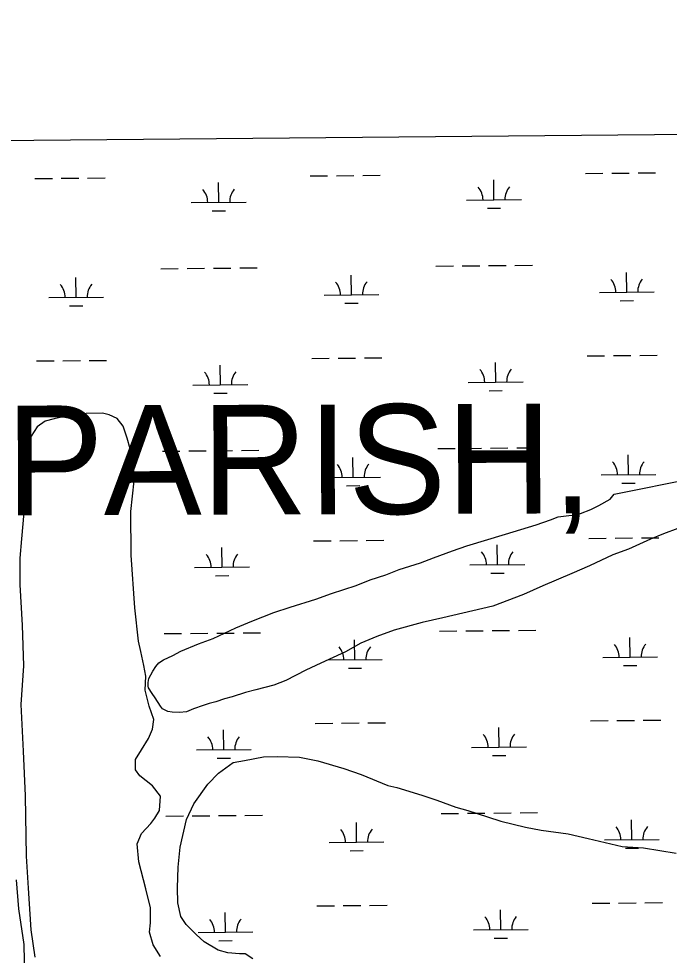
# Model space of a CAD drawing. Extents: x 3598634 to 3636690, y 517270 to 542944.
# Drawn here: x 3610524 to 3611710, y 539446 to 541154 of the extents above; entities that cross this region are included whole.
import ezdxf

# ---------------------------------------------------------------- set-up
doc = ezdxf.new("R2010")
doc.units = 0
for name, color, linetype in [('V-GRID-FRAM', 7, 'Continuous'), ('V-SITE-VEGE', 7, 'Continuous'), ('V-TOPO-GNAM-IDEN', 7, 'Continuous'), ('V-WETL-SWMP', 7, 'Continuous')]:
    doc.layers.add(name, color=color, linetype=linetype)

msp = doc.modelspace()

# ---------------------------------------------------------------- linework, layer by layer
at = {"layer": 'V-GRID-FRAM'}
msp.add_lwpolyline([(3602690.3, 540859.2), (3634347.4, 541153.9), (3634524.6, 522971.8), (3602851.6, 522676.9), (3602690.3, 540859.2)], dxfattribs=at)
at = {"layer": 'V-SITE-VEGE'}
for p, q in [((3610914.7, 539797.8), (3610935.1, 539801.7)), ((3610935.1, 539801.7), (3610970.1, 539808.1)), ((3610970.1, 539808.1), (3610994.8, 539808.9)), ((3610994.8, 539808.9), (3611035.5, 539807.9)), ((3611035.5, 539807.9), (3611068.7, 539801.2)), ((3611068.7, 539801.2), (3611116.3, 539787)), ((3610888.1, 539778.2), (3610914.7, 539797.8)), ((3611116.3, 539787), (3611147.9, 539776)), ((3610868.7, 539758.3), (3610888.1, 539778.2)), ((3611147.9, 539776), (3611196.8, 539755.9)), ((3610843.1, 539722.7), (3610868.7, 539758.3)), ((3611196.8, 539755.9), (3611212.7, 539752.6)), ((3611212.7, 539752.6), (3611258.8, 539738.4)), ((3611258.8, 539738.4), (3611286.1, 539729)), ((3610829.3, 539694), (3610843.1, 539722.7)), ((3611286.1, 539729), (3611320.7, 539716.5)), ((3611320.7, 539716.5), (3611342.3, 539710.2)), ((3611342.3, 539710.2), (3611378.3, 539699.1)), ((3611378.3, 539699.1), (3611402.8, 539691.2)), ((3610817.9, 539643.4), (3610829.3, 539694)), ((3611402.8, 539691.2), (3611447.5, 539679.9)), ((3611447.5, 539679.9), (3611476.4, 539674.8)), ((3611476.4, 539674.8), (3611525.6, 539667.8)), ((3611525.6, 539667.8), (3611561.7, 539659.6)), ((3611561.7, 539659.6), (3611623.8, 539645)), ((3610814.1, 539607.2), (3610817.9, 539643.4)), ((3611623.8, 539645), (3611662.9, 539642.6)), ((3611662.9, 539642.6), (3611722.2, 539632.4)), ((3610813.1, 539569.5), (3610814.1, 539607.2)), ((3610813.9, 539541.9), (3610813.1, 539569.5)), ((3610819.1, 539517.1), (3610813.9, 539541.9)), ((3610828.9, 539502.3), (3610819.1, 539517.1)), ((3610847.3, 539484.4), (3610828.9, 539502.3)), ((3610861.5, 539471), (3610847.3, 539484.4)), ((3610887.3, 539455.8), (3610861.5, 539471)), ((3610904.6, 539451.1), (3610887.3, 539455.8)), ((3610926.3, 539449.1), (3610904.6, 539451.1)), ((3610936.4, 539448.8), (3610926.3, 539449.1)), ((3610950.7, 539439.7), (3610936.4, 539448.8))]:
    msp.add_line(p, q, dxfattribs=at)
for points in [[(3611609.2, 540287.4), (3611754.7, 540316.4)], [(3611164.3, 540130.8), (3611192.7, 540139.9), (3611217.2, 540150), (3611256.4, 540161.8), (3611279.9, 540171), (3611314.2, 540183.9), (3611340.7, 540193.1), (3611411.2, 540213.9), (3611467, 540231.2), (3611493.4, 540240.3), (3611507.2, 540245.9), (3611526.7, 540248.4), (3611537.4, 540249.1), (3611548.1, 540251.8), (3611566.8, 540259.2), (3611581.5, 540266.6), (3611602.2, 540277.9), (3611609.2, 540287.4)], [(3611725.5, 540224.6), (3611699, 540214.5), (3611675.5, 540205.3), (3611635.2, 540186.7), (3611606.8, 540176.6), (3611564.5, 540156.2), (3611532.1, 540142.3), (3611479.2, 540120.1), (3611443.8, 540104.3), (3611387.9, 540083.1), (3611351.7, 540074.2), (3611297, 540061.8), (3611258.9, 540052.9), (3611208, 540039.4), (3611176.7, 540027.4), (3611147.2, 540015.4), (3611119.7, 539999.5), (3611074.5, 539979.1), (3611047, 539966), (3611010.6, 539947.4), (3610989, 539939.1), (3610955.8, 539930.1), (3610937.2, 539925.6), (3610912.7, 539917.4), (3610899, 539913.8), (3610883.3, 539908.3), (3610870.6, 539905.7), (3610859.9, 539902), (3610842.2, 539895.6), (3610829.5, 539890), (3610816.8, 539889.3), (3610803.2, 539889.6), (3610795.5, 539890.7), (3610785.8, 539895.8), (3610782.1, 539900.8), (3610772.6, 539915.6), (3610767, 539923.5), (3610760.4, 539934.3), (3610759.5, 539937.2), (3610759.6, 539944), (3610760.8, 539950.8), (3610767.9, 539964.3), (3610773.9, 539972.9), (3610778.9, 539979.6), (3610787.8, 539985.2), (3610804.5, 539992.7), (3610819.2, 540001.1), (3610851.6, 540014), (3610878.1, 540024.1), (3610919.3, 540043.7), (3610948.8, 540055.7), (3610989, 540071.3), (3611018.4, 540081.4), (3611065.3, 540095.9), (3611093.8, 540106), (3611138.8, 540120.6), (3611164.3, 540130.8)]]:
    msp.add_lwpolyline(points, dxfattribs=at)
at = {"layer": 'V-WETL-SWMP'}
for p, q in [((3610436.3, 540931.3), (3612402.5, 540949.6)), ((3610553, 540862.5), (3610585, 540862.8)), ((3610601, 540863), (3610633, 540863.3)), ((3610649, 540863.4), (3610681, 540863.7)), ((3611054.8, 540867.2), (3611086.8, 540867.5)), ((3611102.8, 540867.6), (3611134.8, 540867.9)), ((3611150.8, 540868.1), (3611182.8, 540868.4)), ((3611390.1, 540823.9), (3611389.8, 540859.9)), ((3611556.7, 540871.9), (3611588.7, 540872.2)), ((3611604.7, 540872.3), (3611636.7, 540872.6)), ((3611652.7, 540872.8), (3611684.7, 540873.1)), ((3610888.2, 540819.2), (3610887.9, 540855.2)), ((3611340.1, 540823.4), (3611440.1, 540824.3)), ((3610838.2, 540818.7), (3610938.2, 540819.7)), ((3611378.3, 540808.3), (3611402.2, 540808.6)), ((3610876.4, 540803.7), (3610900.4, 540803.9)), ((3610782.5, 540698.1), (3610814.5, 540698.4)), ((3610830.5, 540698.6), (3610862.5, 540698.9)), ((3610878.5, 540699), (3610910.5, 540699.3)), ((3610926.5, 540699.5), (3610958.5, 540699.8)), ((3611284.4, 540702.8), (3611316.4, 540703.1)), ((3611332.4, 540703.3), (3611364.4, 540703.6)), ((3611380.4, 540703.7), (3611412.4, 540704)), ((3611428.4, 540704.2), (3611460.4, 540704.5)), ((3611632.2, 540655.3), (3611631.8, 540691.3)), ((3610628.4, 540646), (3610628.1, 540682)), ((3611130.3, 540650.6), (3611129.9, 540686.6)), ((3611582.2, 540654.8), (3611682.2, 540655.8)), ((3610578.4, 540645.5), (3610678.4, 540646.4)), ((3611080.3, 540650.2), (3611180.3, 540651.1)), ((3611620.3, 540639.8), (3611644.3, 540640)), ((3610616.5, 540630.4), (3610640.5, 540630.7)), ((3611118.4, 540635.1), (3611142.4, 540635.3)), ((3611057.9, 540534.5), (3611089.9, 540534.8)), ((3611105.9, 540535), (3611137.9, 540535.3)), ((3611153.9, 540535.4), (3611185.9, 540535.7)), ((3611559.8, 540539.2), (3611591.8, 540539.5)), ((3611607.8, 540539.7), (3611639.8, 540539.9)), ((3611655.8, 540540.1), (3611687.8, 540540.4)), ((3610556.1, 540529.9), (3610588.1, 540530.2)), ((3610604.1, 540530.3), (3610636.1, 540530.6)), ((3610652.1, 540530.8), (3610684, 540531.1)), ((3610891.3, 540486.5), (3610891, 540522.5)), ((3611393.2, 540491.2), (3611392.9, 540527.2)), ((3610841.3, 540486.1), (3610941.3, 540487)), ((3611343.2, 540490.8), (3611443.2, 540491.7)), ((3610879.5, 540471), (3610903.5, 540471.2)), ((3611381.3, 540475.7), (3611405.3, 540475.9)), ((3610625.4, 540432.2), (3610607.3, 540428.8)), ((3610646.5, 540434.4), (3610625.4, 540432.2)), ((3610676.6, 540434.8), (3610646.5, 540434.4)), ((3610688.6, 540431.8), (3610676.6, 540434.8)), ((3610703.3, 540424.8), (3610688.6, 540431.8)), ((3610572, 540419.9), (3610557.3, 540410.1)), ((3610588.5, 540424.2), (3610572, 540419.9)), ((3610607.3, 540428.8), (3610588.5, 540424.2)), ((3610714.3, 540410.9), (3610703.3, 540424.8)), ((3610557.3, 540410.1), (3610546.3, 540392.8)), ((3610721.5, 540389.2), (3610714.3, 540410.9)), ((3610546.3, 540392.8), (3610540.8, 540376.9)), ((3610726.9, 540369.9), (3610721.5, 540389.2)), ((3610540.8, 540376.9), (3610535.3, 540344.6)), ((3610733.7, 540343.6), (3610726.9, 540369.9)), ((3610785.6, 540365.5), (3610817.6, 540365.8)), ((3610833.6, 540365.9), (3610865.6, 540366.2)), ((3610881.6, 540366.4), (3610913.6, 540366.7)), ((3610929.6, 540366.8), (3610961.6, 540367.1)), ((3611287.5, 540370.2), (3611319.5, 540370.5)), ((3611335.5, 540370.6), (3611367.5, 540370.9)), ((3611383.5, 540371.1), (3611415.5, 540371.4)), ((3611431.5, 540371.5), (3611463.5, 540371.8)), ((3611133.4, 540318), (3611133, 540354)), ((3611635.3, 540322.7), (3611634.9, 540358.7)), ((3610535.3, 540344.6), (3610533.5, 540300.9)), ((3610734.4, 540311.2), (3610733.7, 540343.6)), ((3611083.4, 540317.5), (3611183.4, 540318.4)), ((3611585.3, 540322.2), (3611685.3, 540323.1)), ((3610533.5, 540300.9), (3610533.1, 540253.7)), ((3610728, 540255.5), (3610734.4, 540311.2)), ((3611121.5, 540302.4), (3611145.5, 540302.7)), ((3611623.4, 540307.1), (3611647.4, 540307.3)), ((3610533.1, 540253.7), (3610528.8, 540205.8)), ((3610728.7, 540176.2), (3610728, 540255.5)), ((3610528.8, 540205.8), (3610525.9, 540170.3)), ((3611061, 540201.9), (3611093, 540202.2)), ((3611109, 540202.3), (3611141, 540202.6)), ((3611157, 540202.8), (3611189, 540203.1)), ((3611396.3, 540158.6), (3611396, 540194.6)), ((3611562.9, 540206.5), (3611594.9, 540206.8)), ((3611610.9, 540207), (3611642.9, 540207.3)), ((3611658.9, 540207.4), (3611690.9, 540207.7)), ((3610735.3, 540080), (3610728.7, 540176.2)), ((3610894.4, 540153.9), (3610894.1, 540189.9)), ((3610525.9, 540170.3), (3610525.5, 540121.9)), ((3611346.3, 540158.1), (3611446.3, 540159)), ((3610844.4, 540153.4), (3610944.4, 540154.4)), ((3611384.4, 540143), (3611408.4, 540143.2)), ((3610882.6, 540138.3), (3610906.6, 540138.6)), ((3610525.5, 540121.9), (3610529.9, 540048)), ((3610742, 540019.3), (3610735.3, 540080)), ((3610529.9, 540048), (3610532.4, 539974.1)), ((3611434.6, 540038.8), (3611466.6, 540039.1)), ((3610788.7, 540032.8), (3610820.7, 540033.1)), ((3610836.7, 540033.3), (3610868.7, 540033.6)), ((3610884.7, 540033.7), (3610916.7, 540034)), ((3610932.7, 540034.2), (3610964.7, 540034.5)), ((3611290.6, 540037.5), (3611322.6, 540037.8)), ((3611338.6, 540037.9), (3611370.6, 540038.2)), ((3611386.6, 540038.4), (3611418.6, 540038.7)), ((3611638.4, 539990), (3611638, 540026)), ((3610746.2, 540000.4), (3610742, 540019.3)), ((3611136.5, 539985.3), (3611136.1, 540021.3)), ((3610751.9, 539974.9), (3610746.2, 540000.4)), ((3611588.4, 539989.5), (3611688.3, 539990.5)), ((3610532.4, 539974.1), (3610527.5, 539903.6)), ((3610755.7, 539955.3), (3610751.9, 539974.9)), ((3611086.5, 539984.9), (3611186.5, 539985.8)), ((3611626.5, 539974.5), (3611650.5, 539974.7)), ((3610754.2, 539929.9), (3610755.7, 539955.3)), ((3611124.6, 539969.8), (3611148.6, 539970)), ((3610761.3, 539900.9), (3610754.2, 539929.9)), ((3610527.5, 539903.6), (3610532, 539818.7)), ((3610769.7, 539876.5), (3610761.3, 539900.9)), ((3610767.5, 539858.5), (3610769.7, 539876.5)), ((3611064.1, 539869.2), (3611096.1, 539869.5)), ((3611112.1, 539869.7), (3611144.1, 539870)), ((3611160.1, 539870.1), (3611192.1, 539870.4)), ((3611566, 539873.9), (3611598, 539874.2)), ((3611614, 539874.3), (3611646, 539874.6)), ((3611662, 539874.8), (3611694, 539875.1)), ((3610760.4, 539841.9), (3610767.5, 539858.5)), ((3610897.5, 539821.2), (3610897.2, 539857.2)), ((3611399.4, 539825.9), (3611399.1, 539861.9)), ((3610747.8, 539821.1), (3610760.4, 539841.9)), ((3610532, 539818.7), (3610535.5, 539737.4)), ((3610736.4, 539803.4), (3610747.8, 539821.1)), ((3610847.5, 539820.8), (3610947.5, 539821.7)), ((3611349.4, 539825.4), (3611449.4, 539826.4)), ((3610736.3, 539784.3), (3610736.4, 539803.4)), ((3610885.7, 539805.7), (3610909.7, 539805.9)), ((3611387.5, 539810.4), (3611411.5, 539810.6)), ((3610744.3, 539773.5), (3610736.3, 539784.3)), ((3610767.6, 539755.4), (3610744.3, 539773.5)), ((3610782.4, 539736.7), (3610767.6, 539755.4)), ((3610535.5, 539737.4), (3610537, 539627.2)), ((3610780.2, 539710.5), (3610782.4, 539736.7)), ((3610772, 539696.3), (3610780.2, 539710.5)), ((3610791.8, 539700.2), (3610823.8, 539700.5)), ((3610839.8, 539700.6), (3610871.8, 539700.9)), ((3610887.8, 539701.1), (3610919.8, 539701.4)), ((3610935.8, 539701.5), (3610967.8, 539701.8)), ((3611293.7, 539704.8), (3611325.7, 539705.1)), ((3611341.7, 539705.3), (3611373.7, 539705.6)), ((3611389.7, 539705.7), (3611421.7, 539706)), ((3611437.7, 539706.2), (3611469.7, 539706.5)), ((3610747.5, 539668.4), (3610764.8, 539686.7)), ((3610764.8, 539686.7), (3610772, 539696.3)), ((3611139.6, 539652.7), (3611139.2, 539688.7)), ((3611641.4, 539657.3), (3611641.1, 539693.3)), ((3610739.6, 539649.5), (3610747.5, 539668.4)), ((3610742.7, 539617), (3610739.6, 539649.5)), ((3611089.6, 539652.2), (3611189.6, 539653.1)), ((3611591.4, 539656.9), (3611691.4, 539657.8)), ((3611127.7, 539637.1), (3611151.7, 539637.3)), ((3611629.6, 539641.8), (3611653.6, 539642)), ((3610537, 539627.2), (3610541, 539568.6)), ((3610755.6, 539567.8), (3610742.7, 539617)), ((3610523.7, 539531.1), (3610519.6, 539584.3)), ((3610541, 539568.6), (3610545.8, 539492.7)), ((3610764.1, 539532.9), (3610755.6, 539567.8)), ((3610533.8, 539466.4), (3610523.7, 539531.1)), ((3610763.8, 539505.9), (3610764.1, 539532.9)), ((3611067.2, 539536.6), (3611099.2, 539536.8)), ((3611115.2, 539537), (3611147.2, 539537.3)), ((3611163.2, 539537.4), (3611195.2, 539537.7)), ((3611402.5, 539493.2), (3611402.2, 539529.2)), ((3611569.1, 539541.2), (3611601.1, 539541.5)), ((3611617.1, 539541.7), (3611649.1, 539542)), ((3611665.1, 539542.1), (3611697.1, 539542.4)), ((3610900.6, 539488.6), (3610900.3, 539524.6)), ((3610545.8, 539492.7), (3610553.1, 539442.9)), ((3610762.2, 539488.4), (3610763.8, 539505.9)), ((3611352.5, 539492.8), (3611452.5, 539493.7)), ((3610768.6, 539465.2), (3610762.2, 539488.4)), ((3610850.6, 539488.1), (3610950.6, 539489)), ((3611390.6, 539477.7), (3611414.6, 539477.9)), ((3610534.6, 539404.7), (3610533.8, 539466.4)), ((3610782.2, 539444.2), (3610768.6, 539465.2)), ((3610888.8, 539473), (3610912.7, 539473.2))]:
    msp.add_line(p, q, dxfattribs=at)
for centre, start, end in [((3610833, 540819.2), 359.7615, 41.3052), ((3610943.5, 540820.2), 139.7615, 181.3052), ((3611334.9, 540823.8), 359.7615, 41.3052), ((3611445.3, 540824.9), 139.7615, 181.3052), ((3611075, 540650.6), 359.7615, 41.3052), ((3611185.5, 540651.6), 139.7615, 181.3052), ((3611576.9, 540655.3), 359.7615, 41.3052), ((3611687.4, 540656.3), 139.7615, 181.3052), ((3610573.1, 540645.9), 359.7615, 41.3052), ((3610683.6, 540647), 139.7615, 181.3052), ((3610836.1, 540486.5), 359.7615, 41.3052), ((3610946.6, 540487.5), 139.7615, 181.3052), ((3611338, 540491.2), 359.7615, 41.3052), ((3611448.4, 540492.2), 139.7615, 181.3052), ((3611690.5, 540323.6), 139.7615, 181.3052), ((3611078.1, 540317.9), 359.7615, 41.3052), ((3611188.6, 540319), 139.7615, 181.3052), ((3611580, 540322.6), 359.7615, 41.3052), ((3610839.2, 540153.8), 359.7615, 41.3052), ((3610949.6, 540154.9), 139.7615, 181.3052), ((3611341.1, 540158.5), 359.7615, 41.3052), ((3611451.5, 540159.5), 139.7615, 181.3052), ((3611081.2, 539985.3), 359.7615, 41.3052), ((3611191.7, 539986.3), 139.7615, 181.3052), ((3611583.1, 539990), 359.7615, 41.3052), ((3611693.6, 539991), 139.7615, 181.3052), ((3610842.3, 539821.2), 359.7615, 41.3052), ((3610952.7, 539822.2), 139.7615, 181.3052), ((3611344.2, 539825.9), 359.7615, 41.3052), ((3611454.6, 539826.9), 139.7615, 181.3052), ((3611586.2, 539657.3), 359.7615, 41.3052), ((3611696.7, 539658.3), 139.7615, 181.3052), ((3611084.3, 539652.6), 359.7615, 41.3052), ((3611194.8, 539653.6), 139.7615, 181.3052), ((3610845.4, 539488.5), 359.7615, 41.3052), ((3610955.8, 539489.6), 139.7615, 181.3052), ((3611347.2, 539493.2), 359.7615, 41.3052), ((3611457.7, 539494.2), 139.7615, 181.3052)]:
    msp.add_arc(centre, 35.2, start, end, dxfattribs=at)

# ---------------------------------------------------------------- texts
at = {"layer": 'V-TOPO-GNAM-IDEN'}
msp.add_text('PARISH,', height=200, rotation=0.1992, dxfattribs=at).set_placement((3610500.6, 540248.5))

doc.saveas('drawing.dxf')
